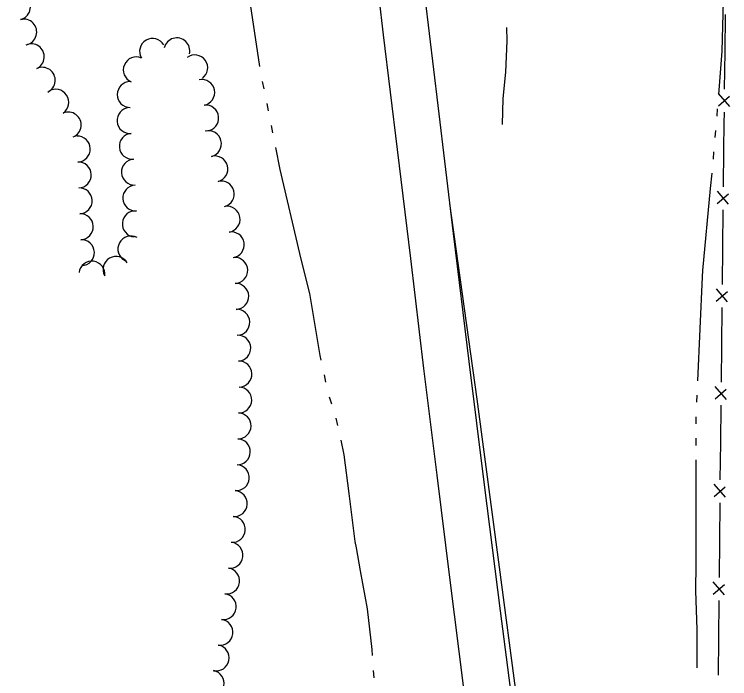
# Model space of a CAD drawing. Extents: x 589250 to 1188077, y 162953 to 363065.
# Drawn here: x 593986.4 to 594188.6, y 165598.1 to 165786 of the extents above; entities that cross this region are included whole.
import ezdxf

# ---------------------------------------------------------------- set-up
doc = ezdxf.new("R2010")
doc.units = 0
for name, color, linetype in [('E_FEN_P', 7, 'Continuous'), ('E_LAND_TreeLine_P', 7, 'Continuous'), ('E_RDWY', 7, 'Continuous'), ('E_RDWY_Gravel', 7, 'Continuous'), ('E_WTR_FlowLine', 7, 'Continuous')]:
    doc.layers.add(name, color=color, linetype=linetype)

msp = doc.modelspace()

# ---------------------------------------------------------------- linework, layer by layer
at = {"layer": 'E_FEN_P'}
for p, q in [((594187.32, 165775.43), (594187.43, 165785.98)), ((594187.21, 165764.88), (594187.32, 165775.43)), ((594188.63, 165759.96), (594185.47, 165763.67)), ((594185.44, 165760.16), (594188.6, 165762.89)), ((594187.11, 165755.12), (594187.14, 165758.35)), ((594187.02, 165747.8), (594187.11, 165755.12)), ((594186.91, 165737.25), (594187.02, 165747.8)), ((594185.13, 165732.53), (594188.3, 165735.26)), ((594188.33, 165732.32), (594185.17, 165736.03)), ((594186.72, 165720.17), (594186.83, 165730.72)), ((594186.6, 165709.61), (594186.72, 165720.17)), ((594184.82, 165704.89), (594187.99, 165707.62)), ((594188.02, 165704.69), (594184.86, 165708.4)), ((594186.41, 165692.53), (594186.53, 165703.08)), ((594186.29, 165681.98), (594186.41, 165692.53)), ((594187.71, 165677.06), (594184.55, 165680.77)), ((594184.51, 165677.26), (594187.68, 165679.99)), ((594186.1, 165664.9), (594186.22, 165675.45)), ((594185.98, 165654.35), (594186.1, 165664.9)), ((594184.21, 165649.62), (594187.37, 165652.36)), ((594187.41, 165649.43), (594184.24, 165653.13)), ((594185.82, 165637.27), (594185.92, 165647.82)), ((594185.72, 165626.72), (594185.82, 165637.27)), ((594183.96, 165621.99), (594187.12, 165624.73)), ((594187.15, 165621.79), (594183.99, 165625.5)), ((594185.56, 165609.63), (594185.66, 165620.18)), ((594185.47, 165599.08), (594185.56, 165609.63))]:
    msp.add_line(p, q, dxfattribs=at)
at = {"layer": 'E_LAND_TreeLine_P'}
for centre, start, end in [((593987.27, 165788.12), 284.0497, 104.0497), ((593989.05, 165781.01), 284.0497, 104.0497), ((593991.18, 165774.02), 295.0322, 115.0322), ((594025.48, 165775.53), 30.0899, 210.0899), ((594032.33, 165775.7), 346.2261, 166.2261), ((594020.87, 165770.31), 66.4864, 246.4864), ((594037.39, 165770.89), 305.8586, 125.8586), ((593994.28, 165767.38), 295.0322, 115.0322), ((594039.36, 165763.94), 280.9698, 100.9698), ((594019.16, 165763.33), 89.3752, 269.3752), ((593998.12, 165761.15), 303.5789, 123.5789), ((594019.1, 165756), 95.0179, 275.0179), ((594040.5, 165756.7), 275.5097, 95.5097), ((594001.61, 165754.73), 292.9649, 112.9649), ((594004.19, 165747.92), 272.0753, 92.0753), ((594019.74, 165748.7), 95.0179, 275.0179), ((594041.26, 165749.42), 284.4194, 104.4194), ((594020.34, 165741.39), 93.0348, 273.0348), ((594043.09, 165742.31), 284.4194, 104.4194), ((594004.46, 165740.59), 272.0753, 92.0753), ((594004.73, 165733.27), 272.3552, 92.3552), ((594020.73, 165734.07), 93.0348, 273.0348), ((594044.91, 165735.21), 284.4194, 104.4194), ((594046.54, 165728.07), 279.1153, 99.1153), ((594005.03, 165725.94), 272.3552, 92.3552), ((594020.58, 165726.75), 85.1243, 265.1243), ((594019.34, 165719.63), 61.6052, 241.6052), ((594047.7, 165720.83), 279.1153, 99.1153), ((594005.35, 165718.61), 272.5436, 92.5436), ((594015.13, 165713.89), 29.5287, 209.5287), ((594048.71, 165713.58), 272.2643, 92.2643), ((594008.32, 165712.53), 352.2598, 172.2598), ((594049, 165706.25), 272.2643, 92.2643), ((594049.29, 165698.92), 272.2643, 92.2643), ((594049.58, 165691.6), 272.2643, 92.2643), ((594049.87, 165684.27), 272.2643, 92.2643), ((594049.83, 165676.94), 268.4671, 88.4671), ((594049.64, 165669.61), 268.4671, 88.4671), ((594049.44, 165662.28), 268.4671, 88.4671), ((594049.12, 165654.96), 265.6395, 85.6395), ((594048.56, 165647.65), 265.6395, 85.6395), ((594048.01, 165640.34), 265.6395, 85.6395), ((594047.37, 165633.03), 262.5774, 82.5774), ((594046.42, 165625.76), 262.5774, 82.5774), ((594045.47, 165618.49), 262.5774, 82.5774), ((594044.52, 165611.22), 262.5774, 82.5774), ((594043.44, 165603.97), 258.7777, 78.7777), ((594042.01, 165596.78), 258.7777, 78.7777)]:
    msp.add_arc(centre, 3.67, start, end, dxfattribs=at)
at = {"layer": 'E_RDWY'}
for p, q in [((594090.79, 165780.21), (594087.31, 165809.55)), ((594101.7, 165797.11), (594106.15, 165760.21)), ((594094.74, 165747.8), (594090.79, 165780.21)), ((594106.15, 165760.21), (594110.41, 165724.01)), ((594098.48, 165716.93), (594094.74, 165747.8)), ((594110.41, 165724.01), (594114.87, 165687.86)), ((594102.18, 165685.87), (594098.48, 165716.93)), ((594114.87, 165687.86), (594119.24, 165652.92)), ((594105.97, 165655.68), (594102.18, 165685.87)), ((594109.6, 165625.99), (594105.97, 165655.68)), ((594119.24, 165652.92), (594123.77, 165617.33)), ((594113.39, 165596.08), (594109.6, 165625.99)), ((594123.77, 165617.33), (594128.89, 165577.83))]:
    msp.add_line(p, q, dxfattribs=at)
at = {"layer": 'E_RDWY_Gravel'}
for p, q in [((594109.41, 165732.53), (594117.19, 165677.22)), ((594117.19, 165677.22), (594123.45, 165629.65)), ((594123.45, 165629.65), (594129.32, 165585.05))]:
    msp.add_line(p, q, dxfattribs=at)
at = {"layer": 'E_WTR_FlowLine'}
for p, q in [((594052.52, 165792.6), (594055.7, 165771.25)), ((594186.55, 165775.57), (594186.85, 165789.78)), ((594125.57, 165782.31), (594125.64, 165778.52)), ((594125.64, 165778.52), (594125.22, 165769.68)), ((594185.54, 165763.32), (594186.55, 165775.57)), ((594125.22, 165769.68), (594124.47, 165762.22)), ((594056.5, 165767.08), (594056.91, 165765)), ((594124.47, 165762.22), (594124.33, 165754.85)), ((594057.74, 165760.84), (594058.16, 165758.76)), ((594185.06, 165757.25), (594185.22, 165759.27)), ((594058.99, 165754.59), (594059.4, 165752.51)), ((594184.56, 165751.18), (594184.74, 165753.2)), ((594060.24, 165748.35), (594061.48, 165742.12)), ((594184.01, 165745.11), (594184.19, 165747.13)), ((594061.48, 165742.12), (594067.01, 165718.34)), ((594183.25, 165736.78), (594183.64, 165741.07)), ((594181, 165713.61), (594183.25, 165736.78)), ((594067.01, 165718.34), (594067.55, 165716.03)), ((594067.55, 165716.03), (594069.81, 165707.02)), ((594180.91, 165711.77), (594181, 165713.61)), ((594179.62, 165682.36), (594180.91, 165711.77)), ((594069.81, 165707.02), (594072.79, 165689.51)), ((594072.79, 165689.51), (594073.07, 165688.19)), ((594073.95, 165684.03), (594074.39, 165681.96)), ((594179.36, 165676.28), (594179.44, 165678.31)), ((594075.38, 165677.83), (594076.02, 165675.81)), ((594179.15, 165671.7), (594179.18, 165672.22)), ((594077.3, 165671.76), (594077.75, 165669.69)), ((594179.16, 165670.19), (594179.15, 165671.7)), ((594179.17, 165664.1), (594179.16, 165666.13)), ((594078.66, 165665.54), (594079.58, 165661.41)), ((594079.58, 165661.41), (594080.96, 165650.47)), ((594179.2, 165642.61), (594179.17, 165660.04)), ((594080.96, 165650.47), (594082.66, 165636.91)), ((594179.13, 165630.61), (594179.2, 165642.61)), ((594082.66, 165636.91), (594083, 165635.1)), ((594083, 165635.1), (594084.19, 165628.58)), ((594179.09, 165622.98), (594179.13, 165630.61)), ((594084.19, 165628.58), (594086.14, 165617.88)), ((594179.41, 165612.01), (594179.09, 165622.98)), ((594086.14, 165617.88), (594087.43, 165606.34)), ((594179.47, 165601.18), (594179.41, 165612.01)), ((594087.43, 165606.34), (594087.55, 165604.68)), ((594087.87, 165600.45), (594088.02, 165598.33))]:
    msp.add_line(p, q, dxfattribs=at)

doc.saveas('drawing.dxf')
